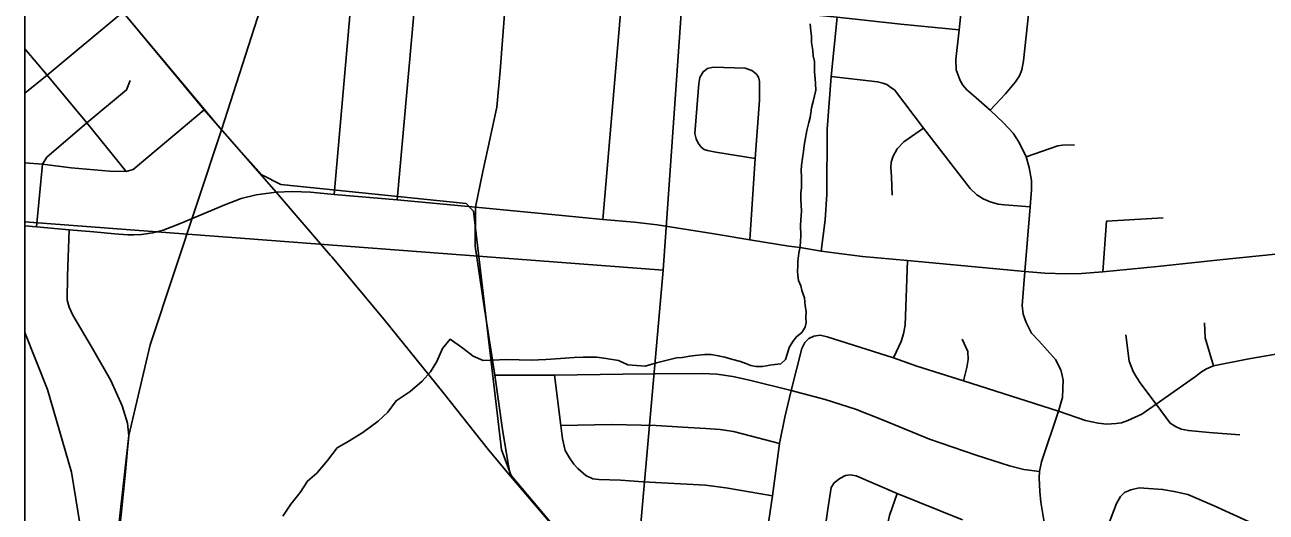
# Model space of a CAD drawing. Extents: x 0 to 34, y 0 to 22.
# Drawn here: x 1.912 to 3.204, y 14.861 to 15.369 of the extents above; entities that cross this region are included whole.
import ezdxf

# ---------------------------------------------------------------- set-up
doc = ezdxf.new("R2010")
doc.units = 0
for name, color, linetype in [('GM_X_City_Street', 7, 'Continuous'), ('GM_X_Corporation', 7, 'Continuous'), ('GM_X_County_Road', 7, 'Continuous'), ('GM_X_Minor_River', 7, 'Continuous'), ('GM_X_Rail_Line', 7, 'Continuous')]:
    doc.layers.add(name, color=color, linetype=linetype)

msp = doc.modelspace()

# ---------------------------------------------------------------- linework, layer by layer
at = {"layer": 'GM_X_City_Street'}
msp.add_line((2.2338, 15.1924), (2.2532, 15.4128), dxfattribs=at)
for points in [[(2.8846, 15.3639), (2.8238, 15.3698), (2.7577, 15.3771), (2.6893, 15.3838), (2.6782, 15.3848), (2.6684, 15.3867), (2.6596, 15.3896), (2.6504, 15.395), (2.6408, 15.4029), (2.6327, 15.4106), (2.626, 15.4225), (2.622, 15.4326), (2.6199, 15.4427), (2.6266, 15.5353), (2.6441, 15.7408)], [(2.2994, 15.187), (2.3192, 15.4079), (2.3228, 15.4523), (2.3237, 15.4636), (2.3303, 15.5338), (2.334, 15.5813), (2.3358, 15.6059), (2.3367, 15.6146), (2.3348, 15.6214), (2.3329, 15.6268), (2.3297, 15.6331), (2.3245, 15.6392), (2.3191, 15.6428), (2.3142, 15.645), (2.306, 15.6481), (2.2896, 15.6536)], [(2.5138, 15.1664), (2.5355, 15.4221), (2.5423, 15.4918), (2.5436, 15.5297)], [(2.917, 15.2802), (2.9329, 15.2973), (2.9433, 15.3097), (2.9476, 15.3161), (2.9499, 15.3222), (2.9515, 15.3317), (2.9666, 15.4705)], [(2.9532, 15.112), (2.9586, 15.1795), (2.9598, 15.1973), (2.96, 15.2069), (2.9576, 15.2205), (2.9544, 15.2316), (2.9471, 15.2465), (2.9408, 15.2564), (2.9307, 15.2671), (2.917, 15.2802), (2.9023, 15.293), (2.8928, 15.3016), (2.8884, 15.3062), (2.8856, 15.3113), (2.8815, 15.3222), (2.8813, 15.333), (2.8846, 15.3639), (2.8891, 15.407)], [(1.9119, 15.2979), (1.935, 15.3168), (2.0139, 15.3825)], [(2.7411, 15.1335), (2.745, 15.1659), (2.7468, 15.1923), (2.7474, 15.2605), (2.7514, 15.3153), (2.7577, 15.3771)], [(2.0173, 15.2165), (1.9764, 15.2672), (1.935, 15.3168), (1.9119, 15.3441)], [(2.6666, 15.1452), (2.6724, 15.2299), (2.6767, 15.2909), (2.6768, 15.3032), (2.6768, 15.3101), (2.6756, 15.3148), (2.6732, 15.3181), (2.6688, 15.3215), (2.662, 15.324), (2.6286, 15.3252), (2.6227, 15.3236), (2.6182, 15.3203), (2.6146, 15.3145), (2.6135, 15.308), (2.6094, 15.2561), (2.6107, 15.2504), (2.613, 15.246), (2.616, 15.2418), (2.6192, 15.2394), (2.6226, 15.2383), (2.6314, 15.2366), (2.6724, 15.2299)], [(2.7514, 15.3153), (2.7995, 15.3099), (2.8051, 15.3086), (2.8094, 15.307), (2.8136, 15.3041), (2.8173, 15.3014), (2.8475, 15.2617), (2.896, 15.1987), (2.903, 15.1919), (2.9096, 15.1878), (2.9169, 15.1846), (2.9251, 15.1824), (2.9319, 15.1815), (2.9586, 15.1795)], [(1.9239, 15.1588), (1.9302, 15.2241), (1.9347, 15.2314), (1.9764, 15.2672), (2.0179, 15.3015), (2.0216, 15.3113)], [(1.9119, 15.2253), (1.9302, 15.2241), (1.9603, 15.2202), (2.0002, 15.2166), (2.0173, 15.2165), (2.0248, 15.2186), (2.0985, 15.2805)], [(2.8148, 15.1918), (2.8141, 15.2109), (2.8135, 15.221), (2.814, 15.2258), (2.8156, 15.2316), (2.8201, 15.2399), (2.827, 15.2472), (2.8475, 15.2617)], [(2.9544, 15.2316), (2.9874, 15.243), (2.9923, 15.2437), (3.0048, 15.2441)], [(3.0343, 15.1119), (3.038, 15.1645), (3.0971, 15.1682)], [(1.9119, 14.5086), (1.9527, 14.545), (1.967, 14.5606), (1.975, 14.5711), (1.9799, 14.5827), (1.9844, 14.5949), (1.9873, 14.6084), (1.9913, 14.6476), (1.999, 14.7289), (2.0168, 14.9033), (2.0185, 14.9233), (2.02, 14.941), (2.0187, 14.9539), (2.0134, 14.9721), (2.0016, 14.9986), (1.9823, 15.0319), (1.962, 15.0666), (1.9579, 15.075), (1.956, 15.0824), (1.9564, 15.1078), (1.958, 15.1557)], [(2.8164, 15.0221), (2.8243, 15.0392), (2.8267, 15.0471), (2.8284, 15.0562), (2.831, 15.1236)], [(2.9744, 14.8426), (2.9698, 14.8718), (2.9685, 14.883), (2.968, 14.8971), (2.9684, 14.9037), (2.9703, 14.9137), (2.9881, 14.9666), (2.9923, 14.9807), (2.9929, 14.9989), (2.9918, 15.0037), (2.9905, 15.0097), (2.9851, 15.0204), (2.9676, 15.0399), (2.9599, 15.048), (2.9544, 15.059), (2.9514, 15.0678), (2.9503, 15.0766), (2.9532, 15.112)], [(3.1493, 15.0137), (3.1407, 15.043), (3.14, 15.0586)], [(2.7209, 15.032), (2.7241, 15.0381), (2.7281, 15.0422), (2.7333, 15.0449), (2.74, 15.0457), (2.7474, 15.0441), (2.8164, 15.0221), (2.8407, 15.0134), (2.8893, 14.9982), (2.9881, 14.9666), (3.0161, 14.9569), (3.0294, 14.9541), (3.0385, 14.9531), (3.0481, 14.9537), (3.0538, 14.9544), (3.0603, 14.9568), (3.0748, 14.9636), (3.0898, 14.9739), (3.1306, 15.0028), (3.1371, 15.0075), (3.142, 15.0106), (3.1493, 15.0137), (3.1863, 15.0211), (3.2324, 15.0292)], [(3.0583, 15.0462), (3.0617, 15.0188), (3.0659, 15.0079), (3.0694, 15.002), (3.0739, 14.9952), (3.0898, 14.9739), (3.1043, 14.9541), (3.1099, 14.9506), (3.1159, 14.9479), (3.1234, 14.9463), (3.145, 14.9444), (3.1769, 14.942)], [(2.9028, 14.7114), (2.8606, 14.7252), (2.8206, 14.7385), (2.8011, 14.745), (2.7291, 14.7652), (2.7154, 14.7684), (2.7033, 14.7726), (2.6953, 14.7782), (2.6895, 14.7843), (2.685, 14.7917), (2.6819, 14.8006), (2.6808, 14.8087), (2.6816, 14.82), (2.6902, 14.8783), (2.6976, 14.9327), (2.7031, 14.9603), (2.7097, 14.9881), (2.7209, 15.032)], [(2.8893, 14.9982), (2.8926, 15.012), (2.8939, 15.0204), (2.8936, 15.0287), (2.8878, 15.0417)], [(2.4013, 15.0041), (2.4634, 15.0041), (2.5344, 15.0052), (2.5682, 15.0056), (2.6171, 15.0059), (2.6324, 15.0053), (2.649, 15.0027), (2.6663, 14.9988), (2.7097, 14.9881), (2.745, 14.9788), (2.7769, 14.9687), (2.8048, 14.9575), (2.8538, 14.9374), (2.9024, 14.9207), (2.9371, 14.9095), (2.9519, 14.9058), (2.9684, 14.9037)], [(2.6902, 14.8783), (2.6416, 14.8865), (2.6207, 14.8893), (2.5555, 14.893), (2.5321, 14.8946), (2.5095, 14.8955), (2.5031, 14.8961), (2.4958, 14.8994), (2.4878, 14.9068), (2.4834, 14.9114), (2.4788, 14.918), (2.4746, 14.9255), (2.4718, 14.9376), (2.47, 14.9515), (2.4634, 15.0041)], [(2.47, 14.9515), (2.5226, 14.9526), (2.5693, 14.9517), (2.6024, 14.9496), (2.621, 14.9485), (2.6358, 14.9474), (2.6496, 14.9454), (2.667, 14.941), (2.6976, 14.9327)], [(2.6672, 14.602), (2.7055, 14.6347), (2.7105, 14.6406), (2.7159, 14.6483), (2.7171, 14.6536), (2.7179, 14.6585), (2.7161, 14.6913), (2.7155, 14.7114), (2.7167, 14.7199), (2.7183, 14.7271), (2.7291, 14.7652), (2.7408, 14.8134), (2.7478, 14.8643), (2.7514, 14.8869), (2.7546, 14.8918), (2.7605, 14.8963)], [(2.7605, 14.8963), (2.7663, 14.8994), (2.7713, 14.9001), (2.7775, 14.899), (2.8201, 14.8806), (2.8883, 14.8532)], [(3.0275, 14.572), (2.9592, 14.5774), (2.8882, 14.5842), (2.8791, 14.5866), (2.8704, 14.5889), (2.8524, 14.6042), (2.8198, 14.6423), (2.789, 14.6778), (2.7847, 14.6844), (2.7823, 14.6902), (2.7816, 14.6973), (2.7823, 14.7023), (2.8011, 14.745), (2.8071, 14.7725), (2.8089, 14.7881), (2.8086, 14.8251), (2.8083, 14.833), (2.8088, 14.8391), (2.8099, 14.8484), (2.812, 14.8578), (2.8201, 14.8806)], [(3.0362, 14.8382), (3.0485, 14.8703), (3.0525, 14.8776), (3.0568, 14.8817), (3.0634, 14.8847), (3.0719, 14.8866), (3.0964, 14.885), (3.1084, 14.8829), (3.1229, 14.8797), (3.1502, 14.8679), (3.1859, 14.8516), (3.2013, 14.844), (3.2188, 14.8338)]]:
    msp.add_lwpolyline(points, dxfattribs=at)
at = {"layer": 'GM_X_Corporation'}
for points in [[(1.9119, 21.1059), (1.9119, 14.3059), (3.4381, 14.3059), (3.459, 14.5446), (3.4734, 14.7334), (3.4958, 14.9133), (3.5164, 15.179), (3.5165, 15.2419), (3.5228, 15.3384), (3.5274, 15.3511), (3.5295, 15.3587), (3.5321, 15.3744)], [(1.9119, 21.1059), (1.9119, 14.3059), (3.4381, 14.3059), (3.459, 14.5446), (3.4734, 14.7334), (3.4958, 14.9133), (3.5164, 15.179), (3.5165, 15.2419), (3.5228, 15.3384), (3.5274, 15.3511), (3.5295, 15.3587), (3.5321, 15.3744)], [(1.9119, 17.5586), (1.9119, 14.3059), (3.438, 14.3059)]]:
    msp.add_lwpolyline(points, dxfattribs=at)
for points in [[(1.9119, 16.2138), (1.9119, 15.1639), (2.5766, 15.1137), (2.6486, 16.1444)], [(1.9119, 15.1639), (1.9119, 14.3059), (2.5054, 14.3059), (2.5766, 15.1137)]]:
    msp.add_lwpolyline(points, close=True, dxfattribs=at)
at = {"layer": 'GM_X_County_Road'}
for points in [[(2.381, 15.1793), (2.3886, 15.2165), (2.3944, 15.2417), (2.4032, 15.2836), (2.4067, 15.3214), (2.4127, 15.3993), (2.4156, 15.4304), (2.4237, 15.5203), (2.4284, 15.5751), (2.4308, 15.5994), (2.4327, 15.6114), (2.4342, 15.6172)], [(2.2315, 15.1274), (2.2302, 15.1289), (2.1737, 15.195), (2.0985, 15.2805), (2.0186, 15.3773), (2.0139, 15.3825), (1.9723, 15.4328), (1.9301, 15.4827), (1.9119, 15.5046)], [(1.9119, 15.1599), (1.9239, 15.1588), (1.958, 15.1557), (1.9836, 15.1534), (2.0053, 15.1513), (2.0193, 15.1504), (2.0254, 15.1505), (2.0333, 15.1508), (2.0451, 15.1524), (2.056, 15.1553), (2.0651, 15.1586), (2.0748, 15.1626), (2.1202, 15.1817), (2.1373, 15.1881), (2.1526, 15.192), (2.1737, 15.195), (2.1905, 15.1955), (2.2093, 15.1949), (2.2338, 15.1924), (2.2994, 15.187), (2.381, 15.1793), (2.4714, 15.1704), (2.5138, 15.1664), (2.5468, 15.1635), (2.5704, 15.1608), (2.6295, 15.1515), (2.6666, 15.1452), (2.6964, 15.1403), (2.7073, 15.1387)], [(2.4175, 14.8989), (2.4147, 14.9138), (2.4092, 14.9474), (2.4013, 15.0041), (2.3899, 15.0779), (2.3809, 15.1387), (2.381, 15.1793)], [(2.7073, 15.1387), (2.7192, 15.137), (2.7411, 15.1335), (2.784, 15.1278), (2.831, 15.1236), (2.9532, 15.112), (2.9738, 15.1103), (2.9957, 15.1097), (3.0119, 15.1099), (3.0343, 15.1119), (3.0913, 15.1173), (3.1562, 15.1243), (3.2141, 15.1303)], [(2.4175, 14.8989), (2.3946, 14.9264), (2.3472, 14.9865), (2.2855, 15.0625), (2.2315, 15.1274)], [(2.5765, 14.7093), (2.5516, 14.738), (2.5325, 14.761), (2.4816, 14.8235), (2.4175, 14.8989)]]:
    msp.add_lwpolyline(points, dxfattribs=at)
at = {"layer": 'GM_X_Minor_River'}
for points in [[(2.7294, 15.3702), (2.7301, 15.3626), (2.7309, 15.3573), (2.7309, 15.3508), (2.7324, 15.3424), (2.7328, 15.3371), (2.7339, 15.331), (2.7339, 15.32), (2.7347, 15.3132), (2.7351, 15.3079), (2.7354, 15.301), (2.7328, 15.2892), (2.7309, 15.2828), (2.7301, 15.2774), (2.7294, 15.2725), (2.7282, 15.2676), (2.7259, 15.2592), (2.7244, 15.2493), (2.7233, 15.2436), (2.7225, 15.2372), (2.7217, 15.2303), (2.7206, 15.2227), (2.7202, 15.2174), (2.7206, 15.2109), (2.7206, 15.1992), (2.7198, 15.1942), (2.7198, 15.187), (2.7202, 15.1817), (2.7206, 15.1752), (2.7195, 15.1608), (2.7198, 15.1494), (2.7195, 15.1437)], [(2.7195, 15.1437), (2.7191, 15.1383), (2.7176, 15.1311), (2.7168, 15.1228), (2.7168, 15.1178), (2.7164, 15.1129), (2.7168, 15.1079), (2.7175, 15.1026), (2.7198, 15.0973), (2.721, 15.0924), (2.7236, 15.0848), (2.7244, 15.0764), (2.7252, 15.0703), (2.7251, 15.0639), (2.7255, 15.0589), (2.7244, 15.054), (2.721, 15.0487), (2.7153, 15.0441), (2.7115, 15.0391), (2.7077, 15.0331), (2.7061, 15.027), (2.7039, 15.0205), (2.6989, 15.016), (2.6928, 15.0152), (2.6875, 15.0144), (2.6799, 15.0133), (2.6731, 15.0133), (2.6677, 15.0141), (2.6624, 15.0163), (2.6571, 15.0182), (2.6476, 15.0209), (2.6407, 15.0228), (2.6339, 15.0243), (2.6263, 15.0255), (2.6194, 15.0255), (2.6097, 15.0247), (2.6042, 15.0239), (2.5964, 15.0224), (2.5902, 15.022), (2.5835, 15.0205), (2.5694, 15.0171), (2.5577, 15.0136), (2.5396, 15.0148)], [(2.5396, 15.0148), (2.53, 15.0193), (2.5171, 15.0216), (2.5073, 15.0228), (2.4933, 15.0229), (2.4838, 15.0225), (2.4697, 15.0215), (2.4545, 15.0205), (2.4389, 15.0199), (2.4267, 15.02), (2.412, 15.0205), (2.3998, 15.0198), (2.3892, 15.0194), (2.3787, 15.024), (2.368, 15.0324), (2.3547, 15.0416), (2.3467, 15.032), (2.3409, 15.0185), (2.3341, 15.0077), (2.3254, 14.9978), (2.3132, 14.9872), (2.2984, 14.9775), (2.2897, 14.9656), (2.2798, 14.9561), (2.2639, 14.9445), (2.2487, 14.9351), (2.2371, 14.9283), (2.2271, 14.915), (2.216, 14.9021), (2.2062, 14.8937), (2.1986, 14.8818), (2.1887, 14.8696), (2.1806, 14.8573)]]:
    msp.add_lwpolyline(points, dxfattribs=at)
at = {"layer": 'GM_X_Rail_Line'}
msp.add_line((1.9119, 15.5049), (2.1167, 15.2597), dxfattribs=at)
for points in [[(2.1167, 15.2597), (2.2383, 15.6396), (2.3189, 15.8927), (2.4132, 16.1654), (2.4851, 16.3863), (2.5056, 16.4511), (2.534, 16.5691)], [(1.9911, 14.6851), (2.0049, 14.8047), (2.0202, 14.9411), (2.0424, 15.0357), (2.1167, 15.2597)], [(2.1167, 15.2597), (2.1588, 15.213), (2.1784, 15.2029), (2.3715, 15.1829), (2.379, 15.1752), (2.4082, 14.9261), (2.4183, 14.8996), (2.7537, 14.5008), (2.911, 14.3059)], [(1.9119, 15.0487), (1.9355, 14.989), (1.9605, 14.9029), (1.9735, 14.8216), (1.9861, 14.7492), (1.9911, 14.7048), (1.9911, 14.6851)]]:
    msp.add_lwpolyline(points, dxfattribs=at)

doc.saveas('drawing.dxf')
